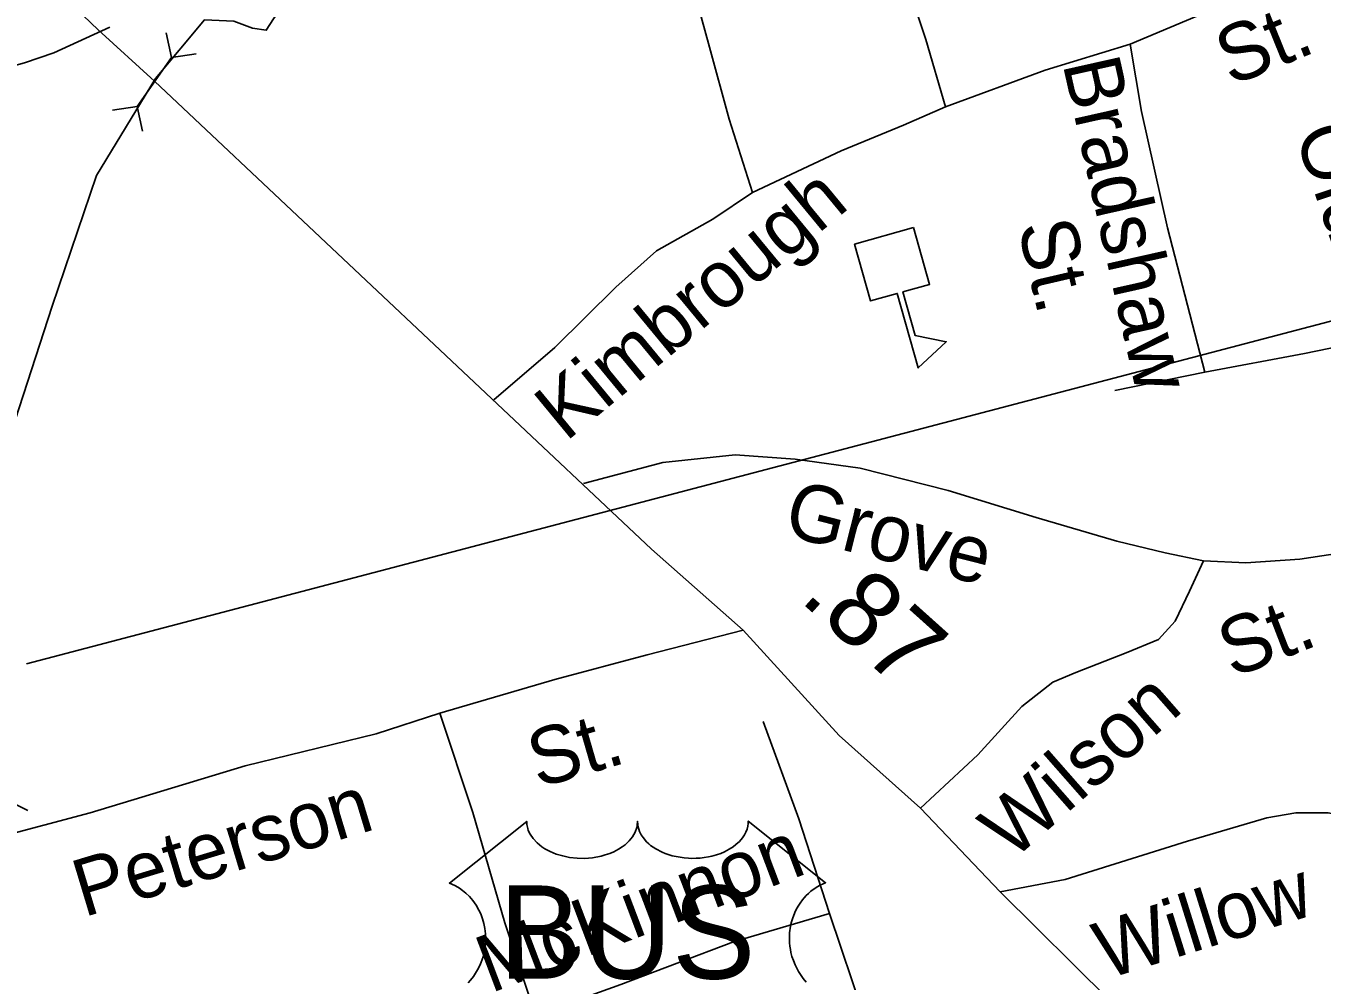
# Model space of a CAD drawing. Extents: x 2093524 to 2270757, y 289120 to 570408.
# Drawn here: x 2202145 to 2204298, y 459714 to 461301 of the extents above; entities that cross this region are included whole.
import ezdxf

# ---------------------------------------------------------------- set-up
doc = ezdxf.new("R2010")
doc.units = 0
for name, color, linetype in [('Exist Cultural Educational Facility Elementary CELL', 7, 'Continuous'), ('Exist Hydrographic Creek Single Shore', 7, 'Continuous'), ('Exist Road Non-System Type 51', 7, 'Continuous'), ('Exist Road Non-System Type 51 Label', 7, 'Continuous'), ('Exist Road Primary US Mileage Hundredths English Label', 7, 'Continuous'), ('Exist Road Primary US Shield CELL', 7, 'Continuous'), ('Exist Road Primary US Shield Number Label', 7, 'Continuous'), ('Exist Road Primary US Structure Culvert CELL', 7, 'Continuous'), ('Exist Road Primary US UnDivided 4 Lane Attributed', 7, 'Continuous'), ('Exist Road Secondary Structure Standard Bridge CELL', 7, 'Continuous'), ('Exist Road Secondary Structure Standard Bridge Number Label', 7, 'Continuous'), ('Exist Road Secondary Type 51 Label', 7, 'Continuous')]:
    doc.layers.add(name, color=color, linetype=linetype)

msp = doc.modelspace()

# ---------------------------------------------------------------- linework, layer by layer
at = {"layer": 'Exist Cultural Educational Facility Elementary CELL'}
msp.add_lwpolyline([(2203619.4, 460966.2), (2203646.1, 460871.9), (2203601.8, 460859.4), (2203622.2, 460787.1), (2203674, 460776.6), (2203627.5, 460733.1), (2203592.5, 460856.8), (2203548.2, 460844.3), (2203521.6, 460938.5)], close=True, dxfattribs=at)
at = {"layer": 'Exist Hydrographic Creek Single Shore'}
msp.add_lwpolyline([(2201961.5, 460144.9), (2202057.4, 460434.8), (2202188.2, 460835.6), (2202262.1, 461052.8), (2202360, 461214.2), (2202441.2, 461311.3), (2202490, 461309.6), (2202520.9, 461297.6), (2202544, 461294.2), (2202556, 461313.1), (2202600.6, 461377.3), (2202622.8, 461431.3), (2202681.1, 461494.7), (2203278.3, 462194.7), (2203691.3, 462678.4)], dxfattribs=at)
at = {"layer": 'Exist Road Non-System Type 51'}
msp.add_line((2204103.6, 460726), (2203953.8, 460695.3), dxfattribs=at)
for points in [[(2203672.6, 461167), (2203640.1, 461278.8), (2203576.6, 461470), (2203535.5, 461611.9), (2203517.5, 461647.7), (2203489.3, 461663.6), (2203459.2, 461667.2), (2203419.4, 461663.1), (2203359.5, 461634.7), (2203260.1, 461565.9), (2203218.5, 461523.8), (2203214.3, 461509.7), (2203212.6, 461503.5), (2203212.7, 461491.7), (2203245.2, 461396), (2203280.3, 461266.3), (2203313, 461146.6), (2203351.9, 461024.8)], [(2204386.6, 461425.9), (2204280.8, 461387), (2204139.2, 461338), (2203979.7, 461271)], [(2202284.2, 461299.6), (2202191, 461256.5), (2202142.1, 461240.2), (2202099.3, 461228.2), (2201869.4, 461174.5), (2201751.7, 461143.8), (2201650, 461113)], [(2203979.7, 461271), (2203838.1, 461228), (2203672.6, 461167)], [(2203979.7, 461271), (2203998.5, 461159.1), (2204041.8, 460965.7), (2204103.6, 460726)], [(2203672.6, 461167), (2203602.8, 461136.6), (2203499.2, 461093.7), (2203351.9, 461024.8)], [(2203351.9, 461024.8), (2203286.1, 460980.2), (2203192.5, 460927.6), (2203125.1, 460867.3), (2203023.7, 460766.7), (2202922.2, 460679.8)], [(2204103.6, 460726), (2204269.2, 460757.2), (2204522.8, 460808.8)], [(2204101.6, 460412.2), (2204037.6, 460425.9), (2203957.6, 460445.2), (2203823.3, 460484.3), (2203677.2, 460529.2), (2203531, 460566.3), (2203422.7, 460581.6), (2203322.9, 460588.8), (2203202.9, 460575.8), (2203071.3, 460541)], [(2204598.9, 460481.6), (2204491.2, 460456.9), (2204345.6, 460428), (2204261.7, 460415.2), (2204171.7, 460408.8), (2204101.6, 460412.2)], [(2204101.6, 460412.2), (2204078, 460362.1), (2204054.3, 460312.1), (2204026.5, 460281.8), (2203972.9, 460259.3), (2203889, 460226.9), (2203851.2, 460210.6), (2203799.6, 460170.3), (2203726.2, 460089.7), (2203630.9, 460001.1)], [(2202832.1, 460159.4), (2203023.5, 460215), (2203177.1, 460255.9), (2203336.7, 460296.9)], [(2202832.1, 460159.4), (2202726.4, 460124.8), (2202508.9, 460071.4), (2202251.5, 459993.6), (2202027.9, 459934.1)], [(2202991.3, 459657), (2202940.3, 459810.6), (2202887.2, 459994), (2202832.1, 460159.4)], [(2203369.7, 460145.4), (2203428.8, 459983.8), (2203480.1, 459826.3)], [(2203763.6, 459862), (2203871.6, 459882.8), (2204074.9, 459946.3), (2204206.6, 459985), (2204254.6, 459993.5), (2204308.4, 459993.8), (2204366.6, 459982.1), (2204426.7, 459954.7), (2204472.9, 459937), (2204496.8, 459931.3), (2204523, 459931.4), (2204602.8, 459951.8), (2204732.5, 459974.8)], [(2203480.1, 459826.3), (2203320.4, 459779), (2203133, 459708), (2202991.3, 459657)], [(2203480.1, 459826.3), (2203537.1, 459656.6), (2203592.4, 459501), (2203639.3, 459353.5)]]:
    msp.add_lwpolyline(points, dxfattribs=at)
at = {"layer": 'Exist Road Primary US Shield CELL'}
msp.add_lwpolyline([(2202879.6, 459711), (2202883.5, 459715.4), (2202888.2, 459721.6), (2202891.9, 459727.3), (2202894.8, 459732.4), (2202898.8, 459739.9), (2202901.1, 459745.5), (2202904.1, 459754.2), (2202905.6, 459760.2), (2202907.1, 459768.1), (2202908.1, 459775.4), (2202908.4, 459784.6), (2202908.2, 459792.2), (2202907.2, 459801.1), (2202905.6, 459809.6), (2202903.5, 459817.1), (2202900.3, 459825.6), (2202897.4, 459831.8), (2202892.5, 459840.3), (2202887, 459848.1), (2202881.4, 459854.5), (2202875.7, 459860.2), (2202870.2, 459864.4), (2202865, 459868.2), (2202858.5, 459872.1), (2202852.2, 459875.2), (2202848.2, 459876.8), (2202976.8, 459979.3), (2202977.1, 459973.9), (2202978.4, 459967.6), (2202979.4, 459964.4), (2202982.4, 459958.1), (2202987.2, 459950.8), (2202994, 459943.5), (2203001.7, 459937.2), (2203006.9, 459933.9), (2203015.6, 459929.2), (2203025.6, 459925), (2203036.7, 459921.8), (2203048, 459919.5), (2203060.4, 459918.2), (2203072.6, 459917.9), (2203085.8, 459918.9), (2203100.4, 459921.7), (2203107.1, 459923.5), (2203114.7, 459926.1), (2203121.6, 459928.9), (2203129.3, 459933), (2203135.5, 459937), (2203140.3, 459940.5), (2203147.1, 459947), (2203152.6, 459953.8), (2203154.8, 459957.6), (2203156.8, 459961.2), (2203159.5, 459969), (2203160.3, 459972.4), (2203160.8, 459979.5), (2203161.3, 459973.6), (2203161.9, 459969.8), (2203162.9, 459966.2), (2203164.4, 459962.3), (2203167.1, 459956.8), (2203170.1, 459952.3), (2203175.9, 459945.5), (2203179.4, 459942.2), (2203182.7, 459939.5), (2203191.4, 459933.5), (2203201.7, 459928.3), (2203206.7, 459926.1), (2203211.8, 459924.3), (2203218.4, 459922.3), (2203225.1, 459920.7), (2203231.8, 459919.6), (2203238.6, 459918.6), (2203245.6, 459918.1), (2203251.3, 459917.9), (2203258.3, 459918), (2203264.8, 459918.4), (2203271.4, 459919.1), (2203278.7, 459920.4), (2203284.5, 459921.7), (2203292.3, 459923.7), (2203299.3, 459926.2), (2203305.4, 459928.9), (2203313.4, 459933), (2203319.8, 459937.1), (2203324.5, 459940.9), (2203330.2, 459946), (2203335.5, 459952.2), (2203338.6, 459956.7), (2203340.8, 459961.3), (2203342.9, 459966.2), (2203344.1, 459971.3), (2203344.7, 459975.8), (2203344.8, 459979.7), (2203473.4, 459877.2), (2203470.4, 459876.1), (2203463.4, 459872.6), (2203457.9, 459869.4), (2203449, 459863.1), (2203445.2, 459859.7), (2203441.4, 459856.1), (2203437.9, 459852.3), (2203434.9, 459848.8), (2203431.1, 459843.6), (2203427.8, 459838.4), (2203424.5, 459832.7), (2203422.1, 459827.8), (2203418.2, 459817.5), (2203416.3, 459810.9), (2203415.1, 459805.4), (2203413.6, 459793.9), (2203413.2, 459788.4), (2203413.2, 459783), (2203413.5, 459777.3), (2203414, 459771.9), (2203415, 459766.2), (2203415.9, 459761.2), (2203417.5, 459755), (2203419.8, 459747.9), (2203422.6, 459741), (2203428.5, 459729.8), (2203436, 459718.4), (2203441.4, 459712)], dxfattribs=at)
at = {"layer": 'Exist Road Primary US Structure Culvert CELL'}
for p, q in [((2202377.6, 461289.7), (2202386.2, 461248.9)), ((2202329.6, 461167.5), (2202386.2, 461248.9)), ((2202427.3, 461255.2), (2202386.2, 461248.9)), ((2202288.4, 461161.2), (2202329.6, 461167.5)), ((2202338.1, 461126.7), (2202329.6, 461167.5))]:
    msp.add_line(p, q, dxfattribs=at)
at = {"layer": 'Exist Road Primary US UnDivided 4 Lane Attributed'}
msp.add_lwpolyline([(2204977.2, 458696.9), (2204844.7, 458810.1), (2204709.6, 458947), (2204441.9, 459207.2), (2204317.2, 459318.2), (2204224.7, 459415.5), (2204128, 459500.8), (2203763.6, 459862), (2203630.9, 460001.1), (2203495.9, 460122.2), (2203336.7, 460296.9), (2203183.9, 460431.9), (2202358.1, 461209.4), (2202264.7, 461295.1), (2202051, 461499.6), (2202002.6, 461553.3), (2201942.1, 461631), (2201873.6, 461728.5), (2201806.8, 461835.7), (2201747.5, 461927.8)], dxfattribs=at)
at = {"layer": 'Exist Road Secondary Structure Standard Bridge CELL'}
msp.add_line((2202046.6, 460048.2), (2202147.6, 459997.2), dxfattribs=at)
at = {"layer": 'Exist Road Secondary Structure Standard Bridge Number Label'}
msp.add_lwpolyline([(2202145.3, 460241.4), (2204724.1, 460918.6), (2207447, 460659.2)], dxfattribs=at)

# ---------------------------------------------------------------- texts
at = {"layer": 'Exist Road Non-System Type 51 Label'}
for s, rotation, p in [('St.', 22.0222, (2204146.7, 461200.9)), ('Bradshaw', 282.6371, (2203867, 461238.9)), ('Kimbrough', 39.5365, (2203041.6, 460609.2)), ('St.', 283.0796, (2203792.3, 460969.3)), ('Grove', 345.7848, (2203400.4, 460456.1)), ('St.', 21.12, (2204149.5, 460217.2)), ('Wilson', 41.292, (2203783.5, 459912.5)), ('St.', 16.1858, (2202995.4, 460034.2)), ('Peterson', 16.8246, (2202240.5, 459819.7)), ('McKinnon', 20.7592, (2202916.6, 459693.3)), ('Willow', 17.3445, (2203938.8, 459716.1))]:
    msp.add_text(s, height=95, rotation=rotation, dxfattribs=at).set_placement(p)
at = {"layer": 'Exist Road Primary US Mileage Hundredths English Label'}
msp.add_text('.87', height=125, rotation=318.1059, dxfattribs=at).set_placement((2203428, 460347.3))
at = {"layer": 'Exist Road Primary US Shield Number Label'}
msp.add_text('BUS', height=155, dxfattribs=at).set_placement((2202930.5, 459717.9))
at = {"layer": 'Exist Road Secondary Type 51 Label'}
msp.add_text('Old', height=95, rotation=288.6461, dxfattribs=at).set_placement((2204252.3, 461123.1))

doc.saveas('drawing.dxf')
